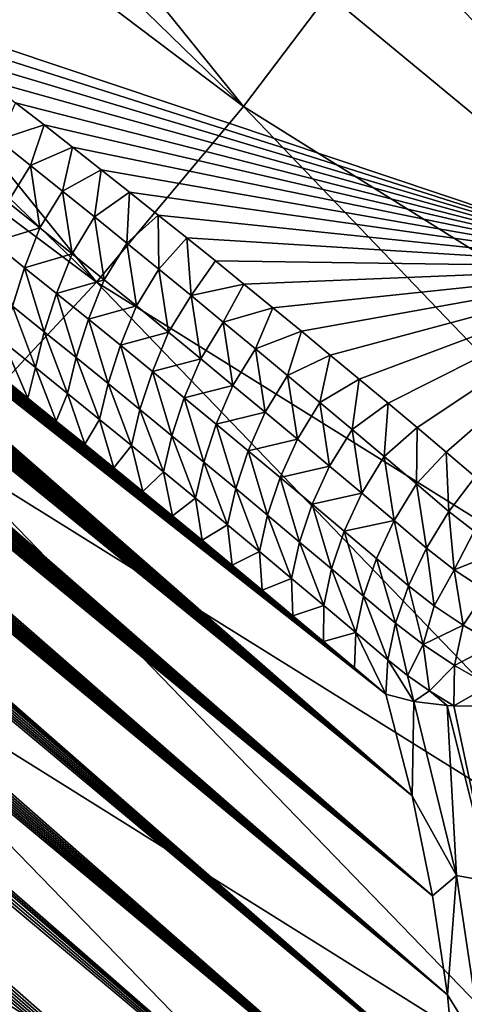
# Model space of a CAD drawing. Header units: metres. Extents: x -82 to 82, y -464 to 32.
# Tile 300 of 409: x 47.51 to 50.74, y -34.6 to -27.45. Entities that reach past the tile are written whole.
import ezdxf

# ---------------------------------------------------------------- set-up
doc = ezdxf.new("R2010")
doc.units = ezdxf.units.M
doc.layers.add('solid_K244121000C07', color=7, linetype='CONTINUOUS')

msp = doc.modelspace()

# ---------------------------------------------------------------- linework, layer by layer
at = {"layer": 'solid_K244121000C07'}
for points in [[(50.580044, -37.93895, 83.649445), (30.948114, -21.370546, 64.053444), (30.812828, -21.384909, 63.895138)], [(50.580044, -37.93895, 83.649445), (31.089609, -21.360424, 64.219429), (30.948114, -21.370546, 64.053444)], [(50.580044, -37.93895, 83.649445), (31.237085, -21.354361, 64.392929), (31.089609, -21.360424, 64.219429)], [(50.580044, -37.93895, 83.649445), (31.390802, -21.352638, 64.574234), (31.237085, -21.354361, 64.392929)], [(50.580044, -37.93895, 83.649445), (31.551329, -21.355843, 64.763954), (31.390802, -21.352638, 64.574234)], [(50.580044, -37.93895, 83.649445), (31.718346, -21.363708, 64.96183), (31.551329, -21.355843, 64.763954)], [(50.661968, -37.280739, 83.918907), (31.892267, -21.376675, 65.168297), (31.718346, -21.363708, 64.96183)], [(50.580044, -37.93895, 83.649445), (50.661968, -37.280739, 83.918907), (31.718346, -21.363708, 64.96183)], [(50.661968, -37.280739, 83.918907), (32.073658, -21.395336, 65.383949), (31.892267, -21.376675, 65.168297)], [(50.462925, -38.584961, 83.383797), (30.559044, -21.424332, 63.599613), (30.327196, -21.477272, 63.331451)], [(50.462925, -38.584961, 83.383797), (30.683187, -21.402895, 63.743927), (30.559044, -21.424332, 63.599613)], [(50.462925, -38.584961, 83.383797), (30.812828, -21.384909, 63.895138), (30.683187, -21.402895, 63.743927)], [(50.462925, -38.584961, 83.383797), (50.580044, -37.93895, 83.649445), (30.812828, -21.384909, 63.895138)], [(50.661968, -37.280739, 83.918907), (32.262135, -21.419363, 65.608475), (32.073658, -21.395336, 65.383949)], [(50.661968, -37.280739, 83.918907), (32.458279, -21.449356, 65.842468), (32.262135, -21.419363, 65.608475)], [(50.661968, -37.280739, 83.918907), (32.662632, -21.485893, 66.086502), (32.458279, -21.449356, 65.842468)], [(50.462925, -38.584961, 83.383797), (30.327196, -21.477272, 63.331451), (30.116028, -21.542007, 63.089062)], [(50.707951, -36.610493, 84.19191), (32.874786, -21.52861, 66.340218), (32.662632, -21.485893, 66.086502)], [(50.661968, -37.280739, 83.918907), (50.707951, -36.610493, 84.19191), (32.662632, -21.485893, 66.086502)], [(50.311253, -39.218597, 83.1222), (30.116028, -21.542007, 63.089062), (29.924248, -21.616602, 62.870831)], [(50.311253, -39.218597, 83.1222), (50.462925, -38.584961, 83.383797), (30.116028, -21.542007, 63.089062)], [(50.707951, -36.610493, 84.19191), (33.095486, -21.578279, 66.604393), (32.874786, -21.52861, 66.340218)], [(50.707951, -36.610493, 84.19191), (33.32523, -21.635424, 66.879532), (33.095486, -21.578279, 66.604393)], [(50.311253, -39.218597, 83.1222), (29.924248, -21.616602, 62.870831), (29.750931, -21.699759, 62.675449)], [(50.707951, -36.610493, 84.19191), (33.483135, -21.677416, 67.068802), (33.32523, -21.635424, 66.879532)], [(50.311253, -39.218597, 83.1222), (29.750931, -21.699759, 62.675449), (29.594934, -21.790018, 62.501408)], [(50.707951, -36.610493, 84.19191), (33.645142, -21.722847, 67.263054), (33.483135, -21.677416, 67.068802)], [(50.717144, -35.928368, 84.46817), (33.811562, -21.772041, 67.462601), (33.645142, -21.722847, 67.263054)], [(50.707951, -36.610493, 84.19191), (50.717144, -35.928368, 84.46817), (33.645142, -21.722847, 67.263054)], [(50.125565, -39.83968, 82.864845), (29.594934, -21.790018, 62.501408), (29.454378, -21.88578, 62.346416)], [(50.125565, -39.83968, 82.864845), (50.311253, -39.218597, 83.1222), (29.594934, -21.790018, 62.501408)], [(50.717144, -35.928368, 84.46817), (33.982491, -21.8251, 67.667534), (33.811562, -21.772041, 67.462601)], [(50.717144, -35.928368, 84.46817), (34.157555, -21.881659, 67.877525), (33.982491, -21.8251, 67.667534)], [(50.125565, -39.83968, 82.864845), (29.454378, -21.88578, 62.346416), (29.328066, -21.986258, 62.208897)], [(50.717144, -35.928368, 84.46817), (34.337051, -21.942039, 68.092857), (34.157555, -21.881659, 67.877525)], [(50.717144, -35.928368, 84.46817), (34.521343, -22.006626, 68.313873), (34.337051, -21.942039, 68.092857)], [(50.125565, -39.83968, 82.864845), (29.328066, -21.986258, 62.208897), (29.214699, -22.090666, 62.0872)], [(50.717144, -35.928368, 84.46817), (34.710724, -22.075735, 68.540855), (34.521343, -22.006626, 68.313873)], [(50.125565, -39.83968, 82.864845), (29.214699, -22.090666, 62.0872), (29.112179, -22.198812, 61.978889)], [(50.717144, -35.928368, 84.46817), (34.904758, -22.148912, 68.773422), (34.710724, -22.075735, 68.540855)], [(50.717144, -35.928368, 84.46817), (35.1036, -22.226341, 69.011711), (34.904758, -22.148912, 68.773422)], [(49.906265, -40.448078, 82.6119), (29.112179, -22.198812, 61.978889), (29.019415, -22.310619, 61.882626)], [(49.906265, -40.448078, 82.6119), (50.125565, -39.83968, 82.864845), (29.112179, -22.198812, 61.978889)], [(50.688553, -35.234467, 84.74733), (35.307663, -22.308475, 69.256119), (35.1036, -22.226341, 69.011711)], [(50.717144, -35.928368, 84.46817), (50.688553, -35.234467, 84.74733), (35.1036, -22.226341, 69.011711)], [(50.688553, -35.234467, 84.74733), (35.517365, -22.395761, 69.507019), (35.307663, -22.308475, 69.256119)], [(49.906265, -40.448078, 82.6119), (29.019415, -22.310619, 61.882626), (28.935398, -22.42606, 61.797215)], [(49.906265, -40.448078, 82.6119), (28.935398, -22.42606, 61.797215), (28.858984, -22.545464, 61.721359)], [(50.688553, -35.234467, 84.74733), (35.732468, -22.487959, 69.764221), (35.517365, -22.395761, 69.507019)], [(50.688553, -35.234467, 84.74733), (35.952797, -22.584881, 70.027557), (35.732468, -22.487959, 69.764221)], [(49.906265, -40.448078, 82.6119), (28.858984, -22.545464, 61.721359), (28.789434, -22.669516, 61.654243)], [(50.688553, -35.234467, 84.74733), (36.178829, -22.687069, 70.297462), (35.952797, -22.584881, 70.027557)], [(49.653637, -41.043568, 82.363495), (28.789434, -22.669516, 61.654243), (28.726198, -22.798727, 61.595276)], [(49.653637, -41.043568, 82.363495), (49.906265, -40.448078, 82.6119), (28.789434, -22.669516, 61.654243)], [(50.688553, -35.234467, 84.74733), (36.352386, -22.767487, 70.504456), (36.178829, -22.687069, 70.297462)], [(49.141125, -28.07943, 31.393591), (44.284622, -23.358932, 29.647001), (44.784065, -22.682341, 29.721703)], [(50.140499, -26.755737, 31.51539), (49.141125, -28.07943, 31.393591), (44.784065, -22.682341, 29.721703)], [(49.653637, -41.043568, 82.363495), (28.726198, -22.798727, 61.595276), (28.668674, -22.933704, 61.543865)], [(50.688553, -35.234467, 84.74733), (36.529606, -22.851374, 70.715553), (36.352386, -22.767487, 70.504456)], [(50.621056, -34.52898, 85.028915), (36.710125, -22.938322, 70.930443), (36.529606, -22.851374, 70.715553)], [(50.688553, -35.234467, 84.74733), (50.621056, -34.52898, 85.028915), (36.529606, -22.851374, 70.715553)], [(49.653637, -41.043568, 82.363495), (28.668674, -22.933704, 61.543865), (28.616718, -23.075481, 61.499924)], [(50.621056, -34.52898, 85.028915), (36.893925, -23.028313, 71.149086), (36.710125, -22.938322, 70.930443)], [(49.653637, -41.043568, 82.363495), (28.616718, -23.075481, 61.499924), (28.570211, -23.225012, 61.463425)], [(50.621056, -34.52898, 85.028915), (37.081234, -23.121622, 71.371704), (36.893925, -23.028313, 71.149086)], [(50.621056, -34.52898, 85.028915), (37.272301, -23.218523, 71.598495), (37.081234, -23.121622, 71.371704)], [(49.653637, -41.043568, 82.363495), (28.570211, -23.225012, 61.463425), (28.528984, -23.383579, 61.434368)], [(50.621056, -34.52898, 85.028915), (37.467358, -23.319292, 71.829666), (37.272301, -23.218523, 71.598495)], [(50.621056, -34.52898, 85.028915), (37.666553, -23.424086, 72.065331), (37.467358, -23.319292, 71.829666)], [(49.141125, -28.07943, 31.393591), (43.763493, -24.022057, 29.608383), (44.284622, -23.358932, 29.647001)], [(49.367859, -41.625866, 82.119751), (28.528984, -23.383579, 61.434368), (28.493271, -23.552855, 61.4132)], [(49.367859, -41.625866, 82.119751), (49.653637, -41.043568, 82.363495), (28.528984, -23.383579, 61.434368)], [(50.621056, -34.52898, 85.028915), (37.869389, -23.532331, 72.305077), (37.666553, -23.424086, 72.065331)], [(49.367859, -41.625866, 82.119751), (28.493271, -23.552855, 61.4132), (28.463461, -23.734221, 61.400558)], [(50.621056, -34.52898, 85.028915), (38.075996, -23.644184, 72.549004), (37.869389, -23.532331, 72.305077)], [(50.621056, -34.52898, 85.028915), (38.286652, -23.759981, 72.797356), (38.075996, -23.644184, 72.549004)], [(49.367859, -41.625866, 82.119751), (28.463461, -23.734221, 61.400558), (28.439997, -23.929184, 61.39719)], [(50.513474, -33.812187, 85.312416), (38.501648, -23.880058, 73.050346), (38.286652, -23.759981, 72.797356)], [(50.621056, -34.52898, 85.028915), (50.513474, -33.812187, 85.312416), (38.286652, -23.759981, 72.797356)], [(50.513474, -33.812187, 85.312416), (38.721272, -24.004755, 73.308212), (38.501648, -23.880058, 73.050346)], [(49.367859, -41.625866, 82.119751), (28.439997, -23.929184, 61.39719), (28.423796, -24.140509, 61.404453)], [(50.513474, -33.812187, 85.312416), (38.945541, -24.134085, 73.570969), (38.721272, -24.004755, 73.308212)], [(48.071964, -29.353258, 31.393908), (43.222107, -24.669899, 29.605959), (43.763493, -24.022057, 29.608383)], [(49.141125, -28.07943, 31.393591), (48.071964, -29.353258, 31.393908), (43.763493, -24.022057, 29.608383)], [(49.049023, -42.194649, 81.880798), (28.423796, -24.140509, 61.404453), (28.415829, -24.369692, 61.423691)], [(49.049023, -42.194649, 81.880798), (49.367859, -41.625866, 82.119751), (28.423796, -24.140509, 61.404453)], [(50.513474, -33.812187, 85.312416), (39.17392, -24.267389, 73.838188), (38.945541, -24.134085, 73.570969)], [(50.513474, -33.812187, 85.312416), (39.40667, -24.405005, 74.110069), (39.17392, -24.267389, 73.838188)], [(49.049023, -42.194649, 81.880798), (28.415829, -24.369692, 61.423691), (28.417013, -24.618126, 61.456234)], [(50.513474, -33.812187, 85.312416), (39.596252, -24.51848, 74.3311), (39.40667, -24.405005, 74.110069)], [(50.513474, -33.812187, 85.312416), (39.789024, -24.635195, 74.55542), (39.596252, -24.51848, 74.3311)], [(49.049023, -42.194649, 81.880798), (28.417013, -24.618126, 61.456234), (28.429092, -24.887735, 61.504238)], [(50.513474, -33.812187, 85.312416), (39.985168, -24.755363, 74.783142), (39.789024, -24.635195, 74.55542)], [(48.071964, -29.353258, 31.393908), (42.661945, -25.30068, 29.63973), (43.222107, -24.669899, 29.605959)], [(50.513474, -33.812187, 85.312416), (40.184853, -24.879189, 75.014397), (39.985168, -24.755363, 74.783142)], [(50.513474, -33.812187, 85.312416), (40.387703, -25.006193, 75.248901), (40.184853, -24.879189, 75.014397)], [(48.697124, -42.749538, 81.646759), (28.429092, -24.887735, 61.504238), (28.453403, -25.179535, 61.569405)], [(48.697124, -42.749538, 81.646759), (49.049023, -42.194649, 81.880798), (28.429092, -24.887735, 61.504238)], [(50.513474, -33.812187, 85.312416), (40.593555, -25.136183, 75.486542), (40.387703, -25.006193, 75.248901)], [(50.364548, -33.084473, 85.597198), (40.802639, -25.26943, 75.72747), (40.593555, -25.136183, 75.486542)], [(50.513474, -33.812187, 85.312416), (50.364548, -33.084473, 85.597198), (40.593555, -25.136183, 75.486542)], [(48.697124, -42.749538, 81.646759), (28.453403, -25.179535, 61.569405), (28.491089, -25.494352, 61.653229)], [(50.364548, -33.084473, 85.597198), (41.015163, -25.40621, 75.971832), (40.802639, -25.26943, 75.72747)], [(48.071964, -29.353258, 31.393908), (46.941628, -30.566973, 31.51634), (42.661945, -25.30068, 29.63973)], [(50.364548, -33.084473, 85.597198), (41.231354, -25.546795, 76.219795), (41.015163, -25.40621, 75.971832)], [(55.744473, -30.277155, 33.75568), (50.140499, -26.755737, 31.51539), (51.06205, -25.392845, 31.758326)], [(48.697124, -42.749538, 81.646759), (28.491089, -25.494352, 61.653229), (28.543888, -25.833139, 61.75774)], [(50.364548, -33.084473, 85.597198), (41.451427, -25.691456, 76.471497), (41.231354, -25.546795, 76.219795)], [(50.364548, -33.084473, 85.597198), (41.675613, -25.840469, 76.727104), (41.451427, -25.691456, 76.471497)], [(48.697124, -42.749538, 81.646759), (28.543888, -25.833139, 61.75774), (28.576527, -26.011902, 61.818413)], [(50.364548, -33.084473, 85.597198), (41.903687, -25.993526, 76.986473), (41.675613, -25.840469, 76.727104)], [(52.152691, -29.244907, 86.507706), (48.012821, -25.821535, 82.119522), (46.625687, -27.394537, 82.163506)], [(53.331295, -27.61717, 86.102669), (53.117649, -27.44244, 85.888184), (48.012821, -25.821535, 82.119522)], [(53.546249, -27.792192, 86.316704), (53.331295, -27.61717, 86.102669), (48.012821, -25.821535, 82.119522)], [(52.152691, -29.244907, 86.507706), (53.546249, -27.792192, 86.316704), (48.012821, -25.821535, 82.119522)], [(48.312016, -43.290104, 81.417702), (28.576527, -26.011902, 61.818413), (28.613375, -26.196926, 61.884811)], [(48.312016, -43.290104, 81.417702), (48.697124, -42.749538, 81.646759), (28.576527, -26.011902, 61.818413)], [(50.364548, -33.084473, 85.597198), (42.135227, -26.150066, 77.24929), (41.903687, -25.993526, 76.986473)], [(50.364548, -33.084473, 85.597198), (42.370472, -26.310421, 77.515717), (42.135227, -26.150066, 77.24929)], [(48.312016, -43.290104, 81.417702), (28.613375, -26.196926, 61.884811), (28.654598, -26.388348, 61.957138)], [(50.364548, -33.084473, 85.597198), (42.60968, -26.47493, 77.785904), (42.370472, -26.310421, 77.515717)], [(48.312016, -43.290104, 81.417702), (28.654598, -26.388348, 61.957138), (28.700836, -26.586626, 62.03606)], [(50.364548, -33.084473, 85.597198), (42.812233, -26.615438, 78.014046), (42.60968, -26.47493, 77.785904)], [(48.312016, -43.290104, 81.417702), (28.700836, -26.586626, 62.03606), (28.751856, -26.791582, 62.121395)], [(50.364548, -33.084473, 85.597198), (43.017864, -26.759262, 78.244995), (42.812233, -26.615438, 78.014046)], [(48.312016, -43.290104, 81.417702), (28.751856, -26.791582, 62.121395), (28.807941, -27.003448, 62.213467)], [(50.364548, -33.084473, 85.597198), (43.226723, -26.906597, 78.478844), (43.017864, -26.759262, 78.244995)], [(54.79118, -31.612101, 33.590244), (49.141125, -28.07943, 31.393591), (50.140499, -26.755737, 31.51539)], [(55.744473, -30.277155, 33.75568), (54.79118, -31.612101, 33.590244), (50.140499, -26.755737, 31.51539)], [(50.364548, -33.084473, 85.597198), (43.438961, -27.05764, 78.715675), (43.226723, -26.906597, 78.478844)], [(48.312016, -43.290104, 81.417702), (28.807941, -27.003448, 62.213467), (28.869715, -27.222696, 62.312923)], [(50.364548, -33.084473, 85.597198), (43.654217, -27.211901, 78.955261), (43.438961, -27.05764, 78.715675)], [(47.893497, -43.815788, 81.193741), (28.869715, -27.222696, 62.312923), (28.936848, -27.449081, 62.419498)], [(47.893497, -43.815788, 81.193741), (48.312016, -43.290104, 81.417702), (28.869715, -27.222696, 62.312923)], [(50.173054, -32.346436, 85.882561), (43.872173, -27.368952, 79.197388), (43.654217, -27.211901, 78.955261)], [(50.364548, -33.084473, 85.597198), (50.173054, -32.346436, 85.882561), (43.654217, -27.211901, 78.955261)], [(50.173054, -32.346436, 85.882561), (44.093052, -27.529078, 79.442207), (43.872173, -27.368952, 79.197388)], [(47.893497, -43.815788, 81.193741), (28.936848, -27.449081, 62.419498), (29.009794, -27.682945, 62.533672)], [(46.838551, -27.555801, 82.393715), (52.152691, -29.244907, 86.507706), (46.625687, -27.394537, 82.163506)], [(50.173054, -32.346436, 85.882561), (44.31707, -27.692564, 79.689842), (44.093052, -27.529078, 79.442207)], [(46.838551, -27.555801, 82.393715), (47.052685, -27.719118, 82.62455), (52.152691, -29.244907, 86.507706)], [(47.893497, -43.815788, 81.193741), (29.009794, -27.682945, 62.533672), (29.08918, -27.924759, 62.65609)], [(50.173054, -32.346436, 85.882561), (44.544449, -27.859695, 79.94043), (44.31707, -27.692564, 79.689842)], [(47.052685, -27.719118, 82.62455), (47.267872, -27.884317, 82.855766), (52.152691, -29.244907, 86.507706)], [(50.173054, -32.346436, 85.882561), (44.775414, -28.030758, 80.194115), (44.544449, -27.859695, 79.94043)], [(47.267872, -27.884317, 82.855766), (47.483891, -28.051231, 83.087105), (52.152691, -29.244907, 86.507706)], [(47.893497, -43.815788, 81.193741), (29.08918, -27.924759, 62.65609), (29.17461, -28.174225, 62.786423)], [(50.173054, -32.346436, 85.882561), (45.010181, -28.206034, 80.451019), (44.775414, -28.030758, 80.194115)], [(47.358963, -28.319956, 83.121483), (47.690815, -28.212122, 83.307976), (47.483891, -28.051231, 83.087105)], [(47.483891, -28.051231, 83.087105), (47.690815, -28.212122, 83.307976), (52.152691, -29.244907, 86.507706)], [(53.76506, -32.901482, 33.529198), (48.071964, -29.353258, 31.393908), (49.141125, -28.07943, 31.393591)], [(54.79118, -31.612101, 33.590244), (53.76506, -32.901482, 33.529198), (49.141125, -28.07943, 31.393591)], [(47.893497, -43.815788, 81.193741), (29.17461, -28.174225, 62.786423), (29.266714, -28.431812, 62.925323)], [(50.173054, -32.346436, 85.882561), (45.248981, -28.385809, 80.711288), (45.010181, -28.206034, 80.451019)], [(47.358963, -28.319956, 83.121483), (47.592064, -28.505886, 83.371887), (47.690815, -28.212122, 83.307976)], [(47.592064, -28.505886, 83.371887), (47.898098, -28.374271, 83.528519), (47.690815, -28.212122, 83.307976)], [(47.690815, -28.212122, 83.307976), (47.898098, -28.374271, 83.528519), (52.152691, -29.244907, 86.507706)], [(50.173054, -32.346436, 85.882561), (45.457039, -28.543678, 80.937157), (45.248981, -28.385809, 80.711288)], [(47.428238, -28.773111, 83.314041), (47.592064, -28.505886, 83.371887), (47.358963, -28.319956, 83.121483)], [(47.592064, -28.505886, 83.371887), (47.825268, -28.6929, 83.621361), (47.898098, -28.374271, 83.528519)], [(47.825268, -28.6929, 83.621361), (48.105541, -28.537529, 83.74852), (47.898098, -28.374271, 83.528519)], [(47.898098, -28.374271, 83.528519), (48.105541, -28.537529, 83.74852), (52.152691, -29.244907, 86.507706)], [(47.441299, -44.325954, 80.974983), (47.893497, -43.815788, 81.193741), (29.266714, -28.431812, 62.925323)], [(47.428238, -28.773111, 83.314041), (47.661545, -28.960085, 83.56308), (47.592064, -28.505886, 83.371887)], [(47.661545, -28.960085, 83.56308), (47.825268, -28.6929, 83.621361), (47.592064, -28.505886, 83.371887)], [(50.173054, -32.346436, 85.882561), (45.668201, -28.704735, 81.165825), (45.457039, -28.543678, 80.937157)], [(47.825268, -28.6929, 83.621361), (48.058571, -28.880991, 83.869919), (48.105541, -28.537529, 83.74852)], [(48.058571, -28.880991, 83.869919), (48.312939, -28.701738, 83.967758), (48.105541, -28.537529, 83.74852)], [(48.105541, -28.537529, 83.74852), (48.312939, -28.701738, 83.967758), (52.152691, -29.244907, 86.507706)], [(50.173054, -32.346436, 85.882561), (45.882347, -28.868803, 81.397217), (45.668201, -28.704735, 81.165825)], [(47.661545, -28.960085, 83.56308), (47.894943, -29.14813, 83.811218), (47.825268, -28.6929, 83.621361)], [(47.894943, -29.14813, 83.811218), (48.058571, -28.880991, 83.869919), (47.825268, -28.6929, 83.621361)], [(48.058571, -28.880991, 83.869919), (48.291977, -29.070152, 84.117538), (48.312939, -28.701738, 83.967758)], [(48.291977, -29.070152, 84.117538), (48.520157, -28.866795, 84.186096), (48.312939, -28.701738, 83.967758)], [(48.312939, -28.701738, 83.967758), (48.520157, -28.866795, 84.186096), (52.152691, -29.244907, 86.507706)], [(47.31789, -29.063866, 83.240158), (47.661545, -28.960085, 83.56308), (47.428238, -28.773111, 83.314041)], [(50.173054, -32.346436, 85.882561), (46.099388, -29.035898, 81.631149), (45.882347, -28.868803, 81.397217)], [(47.894943, -29.14813, 83.811218), (48.128433, -29.337246, 84.058441), (48.058571, -28.880991, 83.869919)], [(48.128433, -29.337246, 84.058441), (48.291977, -29.070152, 84.117538), (48.058571, -28.880991, 83.869919)], [(48.291977, -29.070152, 84.117538), (48.525486, -29.260378, 84.364235), (48.520157, -28.866795, 84.186096)], [(48.520157, -28.866795, 84.186096), (48.727615, -29.033037, 84.403992), (52.152691, -29.244907, 86.507706)], [(48.525486, -29.260378, 84.364235), (48.727615, -29.033037, 84.403992), (48.520157, -28.866795, 84.186096)], [(47.31789, -29.063866, 83.240158), (47.549747, -29.249552, 83.487), (47.661545, -28.960085, 83.56308)], [(47.549747, -29.249552, 83.487), (47.894943, -29.14813, 83.811218), (47.661545, -28.960085, 83.56308)], [(50.173054, -32.346436, 85.882561), (46.319218, -29.206034, 81.867455), (46.099388, -29.035898, 81.631149)], [(47.31789, -29.063866, 83.240158), (47.461304, -29.528795, 83.361649), (47.549747, -29.249552, 83.487)], [(48.128433, -29.337246, 84.058441), (48.362011, -29.527422, 84.304756), (48.291977, -29.070152, 84.117538)], [(48.362011, -29.527422, 84.304756), (48.525486, -29.260378, 84.364235), (48.291977, -29.070152, 84.117538)], [(48.525486, -29.260378, 84.364235), (48.759102, -29.45166, 84.610001), (48.727615, -29.033037, 84.403992)], [(48.727615, -29.033037, 84.403992), (48.935459, -29.200581, 84.621567), (52.152691, -29.244907, 86.507706)], [(48.759102, -29.45166, 84.610001), (48.935459, -29.200581, 84.621567), (48.727615, -29.033037, 84.403992)], [(47.549747, -29.249552, 83.487), (47.781677, -29.436296, 83.732971), (47.894943, -29.14813, 83.811218)], [(47.781677, -29.436296, 83.732971), (48.128433, -29.337246, 84.058441), (47.894943, -29.14813, 83.811218)], [(50.173054, -32.346436, 85.882561), (46.541748, -29.379219, 82.105934), (46.319218, -29.206034, 81.867455)], [(48.759102, -29.45166, 84.610001), (49.143677, -29.369423, 84.838837), (48.935459, -29.200581, 84.621567)], [(48.935459, -29.200581, 84.621567), (49.143677, -29.369423, 84.838837), (52.152691, -29.244907, 86.507706)], [(49.143677, -29.369423, 84.838837), (49.352276, -29.539572, 85.055771), (52.152691, -29.244907, 86.507706)], [(49.352276, -29.539572, 85.055771), (49.561253, -29.711025, 85.272385), (52.152691, -29.244907, 86.507706)], [(49.561253, -29.711025, 85.272385), (49.770603, -29.883789, 85.488663), (52.152691, -29.244907, 86.507706)], [(49.770603, -29.883789, 85.488663), (49.980331, -30.057865, 85.704605), (52.152691, -29.244907, 86.507706)], [(49.980331, -30.057865, 85.704605), (50.190434, -30.233255, 85.920197), (52.152691, -29.244907, 86.507706)], [(50.190434, -30.233255, 85.920197), (50.400913, -30.409962, 86.135437), (52.152691, -29.244907, 86.507706)], [(50.400913, -30.409962, 86.135437), (50.611771, -30.587988, 86.350319), (52.152691, -29.244907, 86.507706)], [(50.611771, -30.587988, 86.350319), (50.823002, -30.767334, 86.564835), (52.152691, -29.244907, 86.507706)], [(47.549747, -29.249552, 83.487), (47.461304, -29.528795, 83.361649), (47.692848, -29.714985, 83.606651)], [(47.549747, -29.249552, 83.487), (47.692848, -29.714985, 83.606651), (47.781677, -29.436296, 83.732971)], [(48.362011, -29.527422, 84.304756), (48.595684, -29.718653, 84.550163), (48.525486, -29.260378, 84.364235)], [(48.595684, -29.718653, 84.550163), (48.759102, -29.45166, 84.610001), (48.525486, -29.260378, 84.364235)], [(50.173054, -32.346436, 85.882561), (46.76688, -29.555468, 82.346413), (46.541748, -29.379219, 82.105934)], [(52.680443, -34.142658, 33.576401), (46.941628, -30.566973, 31.51634), (48.071964, -29.353258, 31.393908)], [(47.781677, -29.436296, 83.732971), (48.013687, -29.624096, 83.978058), (48.128433, -29.337246, 84.058441)], [(48.013687, -29.624096, 83.978058), (48.362011, -29.527422, 84.304756), (48.128433, -29.337246, 84.058441)], [(53.76506, -32.901482, 33.529198), (52.680443, -34.142658, 33.576401), (48.071964, -29.353258, 31.393908)], [(48.759102, -29.45166, 84.610001), (48.992817, -29.643995, 84.854836), (49.143677, -29.369423, 84.838837)], [(48.992817, -29.643995, 84.854836), (49.352276, -29.539572, 85.055771), (49.143677, -29.369423, 84.838837)], [(47.781677, -29.436296, 83.732971), (47.692848, -29.714985, 83.606651), (47.924458, -29.902227, 83.8508)], [(47.781677, -29.436296, 83.732971), (47.924458, -29.902227, 83.8508), (48.013687, -29.624096, 83.978058)], [(48.595684, -29.718653, 84.550163), (48.829449, -29.910934, 84.794655), (48.759102, -29.45166, 84.610001)], [(48.829449, -29.910934, 84.794655), (48.992817, -29.643995, 84.854836), (48.759102, -29.45166, 84.610001)], [(47.395397, -29.788363, 83.187035), (47.627903, -29.974939, 83.432571), (47.461304, -29.528795, 83.361649)], [(47.627903, -29.974939, 83.432571), (47.692848, -29.714985, 83.606651), (47.461304, -29.528795, 83.361649)], [(48.013687, -29.624096, 83.978058), (48.245773, -29.812943, 84.222267), (48.362011, -29.527422, 84.304756)], [(48.245773, -29.812943, 84.222267), (48.595684, -29.718653, 84.550163), (48.362011, -29.527422, 84.304756)], [(50.173054, -32.346436, 85.882561), (46.965935, -29.712206, 82.558319), (46.76688, -29.555468, 82.346413)], [(48.992817, -29.643995, 84.854836), (49.226639, -29.837376, 85.098732), (49.352276, -29.539572, 85.055771)], [(49.226639, -29.837376, 85.098732), (49.561253, -29.711025, 85.272385), (49.352276, -29.539572, 85.055771)], [(48.013687, -29.624096, 83.978058), (47.924458, -29.902227, 83.8508), (48.156124, -30.090517, 84.094086)], [(48.013687, -29.624096, 83.978058), (48.156124, -30.090517, 84.094086), (48.245773, -29.812943, 84.222267)], [(48.829449, -29.910934, 84.794655), (49.063305, -30.104258, 85.038223), (48.992817, -29.643995, 84.854836)], [(49.063305, -30.104258, 85.038223), (49.226639, -29.837376, 85.098732), (48.992817, -29.643995, 84.854836)], [(50.173054, -32.346436, 85.882561), (47.166847, -29.871307, 82.7715), (46.965935, -29.712206, 82.558319)], [(47.627903, -29.974939, 83.432571), (47.860455, -30.162586, 83.677261), (47.692848, -29.714985, 83.606651)], [(47.860455, -30.162586, 83.677261), (47.924458, -29.902227, 83.8508), (47.692848, -29.714985, 83.606651)], [(48.245773, -29.812943, 84.222267), (48.477932, -30.002832, 84.465599), (48.595684, -29.718653, 84.550163)], [(48.477932, -30.002832, 84.465599), (48.829449, -29.910934, 84.794655), (48.595684, -29.718653, 84.550163)], [(49.226639, -29.837376, 85.098732), (49.460567, -30.031796, 85.341698), (49.561253, -29.711025, 85.272385)], [(49.460567, -30.031796, 85.341698), (49.770603, -29.883789, 85.488663), (49.561253, -29.711025, 85.272385)], [(47.395397, -29.788363, 83.187035), (47.369556, -30.032776, 82.985817), (47.573997, -30.196623, 83.201157)], [(47.395397, -29.788363, 83.187035), (47.573997, -30.196623, 83.201157), (47.627903, -29.974939, 83.432571)], [(48.245773, -29.812943, 84.222267), (48.156124, -30.090517, 84.094086), (48.387852, -30.27985, 84.33651)], [(48.245773, -29.812943, 84.222267), (48.387852, -30.27985, 84.33651), (48.477932, -30.002832, 84.465599)], [(50.173054, -32.346436, 85.882561), (47.369556, -30.032776, 82.985817), (47.166847, -29.871307, 82.7715)], [(49.063305, -30.104258, 85.038223), (49.297249, -30.298616, 85.280884), (49.226639, -29.837376, 85.098732)], [(49.297249, -30.298616, 85.280884), (49.460567, -30.031796, 85.341698), (49.226639, -29.837376, 85.098732)], [(49.460567, -30.031796, 85.341698), (49.694599, -30.227247, 85.583717), (49.770603, -29.883789, 85.488663)], [(49.694599, -30.227247, 85.583717), (49.980331, -30.057865, 85.704605), (49.770603, -29.883789, 85.488663)], [(47.860455, -30.162586, 83.677261), (48.093052, -30.351295, 83.921097), (47.924458, -29.902227, 83.8508)], [(48.093052, -30.351295, 83.921097), (48.156124, -30.090517, 84.094086), (47.924458, -29.902227, 83.8508)], [(48.477932, -30.002832, 84.465599), (48.710171, -30.193756, 84.708046), (48.829449, -29.910934, 84.794655)], [(48.710171, -30.193756, 84.708046), (49.063305, -30.104258, 85.038223), (48.829449, -29.910934, 84.794655)], [(50.173054, -32.346436, 85.882561), (47.573997, -30.196623, 83.201157), (47.369556, -30.032776, 82.985817)], [(47.627903, -29.974939, 83.432571), (47.573997, -30.196623, 83.201157), (47.780148, -30.362846, 83.417465)], [(47.627903, -29.974939, 83.432571), (47.780148, -30.362846, 83.417465), (47.860455, -30.162586, 83.677261)], [(48.477932, -30.002832, 84.465599), (48.387852, -30.27985, 84.33651), (48.619644, -30.470217, 84.578079)], [(48.477932, -30.002832, 84.465599), (48.619644, -30.470217, 84.578079), (48.710171, -30.193756, 84.708046)], [(49.297249, -30.298616, 85.280884), (49.531292, -30.494007, 85.522621), (49.460567, -30.031796, 85.341698)], [(49.531292, -30.494007, 85.522621), (49.694599, -30.227247, 85.583717), (49.460567, -30.031796, 85.341698)], [(48.093052, -30.351295, 83.921097), (48.325695, -30.541061, 84.164085), (48.156124, -30.090517, 84.094086)], [(48.325695, -30.541061, 84.164085), (48.387852, -30.27985, 84.33651), (48.156124, -30.090517, 84.094086)], [(48.710171, -30.193756, 84.708046), (48.942486, -30.385708, 84.9496), (49.063305, -30.104258, 85.038223)], [(48.942486, -30.385708, 84.9496), (49.297249, -30.298616, 85.280884), (49.063305, -30.104258, 85.038223)], [(49.694599, -30.227247, 85.583717), (49.928738, -30.423727, 85.824806), (49.980331, -30.057865, 85.704605)], [(49.928738, -30.423727, 85.824806), (50.190434, -30.233255, 85.920197), (49.980331, -30.057865, 85.704605)], [(47.860455, -30.162586, 83.677261), (47.780148, -30.362846, 83.417465), (47.988171, -30.531427, 83.63504)], [(47.860455, -30.162586, 83.677261), (47.988171, -30.531427, 83.63504), (48.093052, -30.351295, 83.921097)], [(50.173054, -32.346436, 85.882561), (47.780148, -30.362846, 83.417465), (47.573997, -30.196623, 83.201157)], [(48.710171, -30.193756, 84.708046), (48.619644, -30.470217, 84.578079), (48.851494, -30.661612, 84.818771)], [(48.710171, -30.193756, 84.708046), (48.851494, -30.661612, 84.818771), (48.942486, -30.385708, 84.9496)], [(49.531292, -30.494007, 85.522621), (49.765423, -30.690422, 85.763435), (49.694599, -30.227247, 85.583717)], [(49.765423, -30.690422, 85.763435), (49.928738, -30.423727, 85.824806), (49.694599, -30.227247, 85.583717)], [(49.928738, -30.423727, 85.824806), (50.162983, -30.621229, 86.064949), (50.190434, -30.233255, 85.920197)], [(50.162983, -30.621229, 86.064949), (50.400913, -30.409962, 86.135437), (50.190434, -30.233255, 85.920197)], [(48.325695, -30.541061, 84.164085), (48.558384, -30.731878, 84.406219), (48.387852, -30.27985, 84.33651)], [(48.558384, -30.731878, 84.406219), (48.619644, -30.470217, 84.578079), (48.387852, -30.27985, 84.33651)], [(48.942486, -30.385708, 84.9496), (49.174877, -30.578686, 85.190277), (49.297249, -30.298616, 85.280884)], [(49.174877, -30.578686, 85.190277), (49.531292, -30.494007, 85.522621), (49.297249, -30.298616, 85.280884)], [(50.173054, -32.346436, 85.882561), (47.988171, -30.531427, 83.63504), (47.780148, -30.362846, 83.417465)], [(48.093052, -30.351295, 83.921097), (47.988171, -30.531427, 83.63504), (48.198093, -30.702358, 83.853928)], [(48.093052, -30.351295, 83.921097), (48.198093, -30.702358, 83.853928), (48.325695, -30.541061, 84.164085)], [(48.942486, -30.385708, 84.9496), (48.851494, -30.661612, 84.818771), (49.083408, -30.854031, 85.058601)], [(48.942486, -30.385708, 84.9496), (49.083408, -30.854031, 85.058601), (49.174877, -30.578686, 85.190277)], [(49.765423, -30.690422, 85.763435), (49.999649, -30.887856, 86.003326), (49.928738, -30.423727, 85.824806)], [(49.999649, -30.887856, 86.003326), (50.162983, -30.621229, 86.064949), (49.928738, -30.423727, 85.824806)], [(50.162983, -30.621229, 86.064949), (50.397331, -30.819746, 86.304146), (50.400913, -30.409962, 86.135437)], [(50.397331, -30.819746, 86.304146), (50.611771, -30.587988, 86.350319), (50.400913, -30.409962, 86.135437)], [(50.173054, -32.346436, 85.882561), (48.198093, -30.702358, 83.853928), (47.988171, -30.531427, 83.63504)], [(48.558384, -30.731878, 84.406219), (48.791115, -30.923738, 84.647491), (48.619644, -30.470217, 84.578079)], [(48.791115, -30.923738, 84.647491), (48.851494, -30.661612, 84.818771), (48.619644, -30.470217, 84.578079)], [(49.174877, -30.578686, 85.190277), (49.407345, -30.772678, 85.430054), (49.531292, -30.494007, 85.522621)], [(49.407345, -30.772678, 85.430054), (49.765423, -30.690422, 85.763435), (49.531292, -30.494007, 85.522621)], [(51.544292, -35.32766, 33.731552), (45.75922, -31.710796, 31.759899), (46.941628, -30.566973, 31.51634)], [(52.680443, -34.142658, 33.576401), (51.544292, -35.32766, 33.731552), (46.941628, -30.566973, 31.51634)], [(48.325695, -30.541061, 84.164085), (48.198093, -30.702358, 83.853928), (48.409912, -30.875641, 84.074112)], [(48.325695, -30.541061, 84.164085), (48.409912, -30.875641, 84.074112), (48.558384, -30.731878, 84.406219)], [(49.174877, -30.578686, 85.190277), (49.083408, -30.854031, 85.058601), (49.31538, -31.047464, 85.297562)], [(49.174877, -30.578686, 85.190277), (49.31538, -31.047464, 85.297562), (49.407345, -30.772678, 85.430054)], [(50.397331, -30.819746, 86.304146), (50.631748, -31.019333, 86.542389), (50.611771, -30.587988, 86.350319)], [(50.631748, -31.019333, 86.542389), (50.823002, -30.767334, 86.564835), (50.611771, -30.587988, 86.350319)], [(48.791115, -30.923738, 84.647491), (49.023891, -31.116636, 84.887909), (48.851494, -30.661612, 84.818771)], [(49.023891, -31.116636, 84.887909), (49.083408, -30.854031, 85.058601), (48.851494, -30.661612, 84.818771)], [(49.999649, -30.887856, 86.003326), (50.233967, -31.086302, 86.242287), (50.162983, -30.621229, 86.064949)], [(50.233967, -31.086302, 86.242287), (50.397331, -30.819746, 86.304146), (50.162983, -30.621229, 86.064949)], [(50.173054, -32.346436, 85.882561), (48.409912, -30.875641, 84.074112), (48.198093, -30.702358, 83.853928)], [(48.558384, -30.731878, 84.406219), (48.409912, -30.875641, 84.074112), (48.623634, -31.051273, 84.295609)], [(48.558384, -30.731878, 84.406219), (48.623634, -31.051273, 84.295609), (48.791115, -30.923738, 84.647491)], [(49.407345, -30.772678, 85.430054), (49.639889, -30.967684, 85.668945), (49.765423, -30.690422, 85.763435)], [(49.639889, -30.967684, 85.668945), (49.999649, -30.887856, 86.003326), (49.765423, -30.690422, 85.763435)], [(49.407345, -30.772678, 85.430054), (49.31538, -31.047464, 85.297562), (49.547413, -31.241911, 85.535645)], [(49.407345, -30.772678, 85.430054), (49.547413, -31.241911, 85.535645), (49.639889, -30.967684, 85.668945)], [(50.81559, -31.162674, 86.699005), (50.823002, -30.767334, 86.564835), (50.631748, -31.019333, 86.542389)], [(50.173054, -32.346436, 85.882561), (48.623634, -31.051273, 84.295609), (48.409912, -30.875641, 84.074112)], [(49.023891, -31.116636, 84.887909), (49.256714, -31.310566, 85.127457), (49.083408, -30.854031, 85.058601)], [(49.256714, -31.310566, 85.127457), (49.31538, -31.047464, 85.297562), (49.083408, -30.854031, 85.058601)], [(49.639889, -30.967684, 85.668945), (49.872513, -31.163692, 85.906937), (49.999649, -30.887856, 86.003326)], [(49.872513, -31.163692, 85.906937), (50.233967, -31.086302, 86.242287), (49.999649, -30.887856, 86.003326)], [(50.233967, -31.086302, 86.242287), (50.468376, -31.285757, 86.480324), (50.397331, -30.819746, 86.304146)], [(50.468376, -31.285757, 86.480324), (50.631748, -31.019333, 86.542389), (50.397331, -30.819746, 86.304146)], [(48.791115, -30.923738, 84.647491), (48.623634, -31.051273, 84.295609), (48.83926, -31.229256, 84.51841)], [(48.791115, -30.923738, 84.647491), (48.83926, -31.229256, 84.51841), (49.023891, -31.116636, 84.887909)], [(49.639889, -30.967684, 85.668945), (49.547413, -31.241911, 85.535645), (49.779507, -31.437359, 85.77285)], [(49.639889, -30.967684, 85.668945), (49.779507, -31.437359, 85.77285), (49.872513, -31.163692, 85.906937)], [(50.670948, -31.442984, 86.651237), (50.631748, -31.019333, 86.542389), (50.468376, -31.285757, 86.480324)], [(50.81559, -31.162674, 86.699005), (50.631748, -31.019333, 86.542389), (50.670948, -31.442984, 86.651237)], [(50.173054, -32.346436, 85.882561), (48.83926, -31.229256, 84.51841), (48.623634, -31.051273, 84.295609)], [(49.256714, -31.310566, 85.127457), (49.489582, -31.505522, 85.366142), (49.31538, -31.047464, 85.297562)], [(49.489582, -31.505522, 85.366142), (49.547413, -31.241911, 85.535645), (49.31538, -31.047464, 85.297562)], [(49.872513, -31.163692, 85.906937), (50.105209, -31.360701, 86.144028), (50.233967, -31.086302, 86.242287)], [(50.105209, -31.360701, 86.144028), (50.337982, -31.558706, 86.380226), (50.233967, -31.086302, 86.242287)], [(50.337982, -31.558706, 86.380226), (50.468376, -31.285757, 86.480324), (50.233967, -31.086302, 86.242287)], [(49.023891, -31.116636, 84.887909), (48.83926, -31.229256, 84.51841), (49.056789, -31.409586, 84.742516)], [(49.023891, -31.116636, 84.887909), (49.056789, -31.409586, 84.742516), (49.256714, -31.310566, 85.127457)], [(49.872513, -31.163692, 85.906937), (49.779507, -31.437359, 85.77285), (50.011662, -31.633808, 86.009178)], [(49.872513, -31.163692, 85.906937), (50.011662, -31.633808, 86.009178), (50.105209, -31.360701, 86.144028)], [(51.025093, -31.302563, 86.823158), (50.81559, -31.162674, 86.699005), (50.670948, -31.442984, 86.651237)], [(50.173054, -32.346436, 85.882561), (49.056789, -31.409586, 84.742516), (48.83926, -31.229256, 84.51841)], [(49.489582, -31.505522, 85.366142), (49.722492, -31.701494, 85.603966), (49.547413, -31.241911, 85.535645)], [(49.722492, -31.701494, 85.603966), (49.779507, -31.437359, 85.77285), (49.547413, -31.241911, 85.535645)], [(49.256714, -31.310566, 85.127457), (49.056789, -31.409586, 84.742516), (49.276226, -31.592264, 84.967918)], [(49.256714, -31.310566, 85.127457), (49.276226, -31.592264, 84.967918), (49.489582, -31.505522, 85.366142)], [(50.524002, -31.70418, 86.539703), (50.468376, -31.285757, 86.480324), (50.337982, -31.558706, 86.380226)], [(50.670948, -31.442984, 86.651237), (50.468376, -31.285757, 86.480324), (50.524002, -31.70418, 86.539703)], [(51.025093, -31.302563, 86.823158), (50.670948, -31.442984, 86.651237), (50.902958, -31.596012, 86.784355)], [(50.105209, -31.360701, 86.144028), (50.011662, -31.633808, 86.009178), (50.243874, -31.831251, 86.244629)], [(50.105209, -31.360701, 86.144028), (50.243874, -31.831251, 86.244629), (50.337982, -31.558706, 86.380226)], [(50.173054, -32.346436, 85.882561), (49.276226, -31.592264, 84.967918), (49.056789, -31.409586, 84.742516)], [(49.722492, -31.701494, 85.603966), (49.955448, -31.898481, 85.840912), (49.779507, -31.437359, 85.77285)], [(49.955448, -31.898481, 85.840912), (50.011662, -31.633808, 86.009178), (49.779507, -31.437359, 85.77285)], [(50.670948, -31.442984, 86.651237), (50.524002, -31.70418, 86.539703), (50.735264, -31.846388, 86.667557)], [(50.902958, -31.596012, 86.784355), (50.670948, -31.442984, 86.651237), (50.735264, -31.846388, 86.667557)], [(49.489582, -31.505522, 85.366142), (49.276226, -31.592264, 84.967918), (49.49757, -31.777288, 85.194633)], [(49.489582, -31.505522, 85.366142), (49.49757, -31.777288, 85.194633), (49.722492, -31.701494, 85.603966)], [(50.173054, -32.346436, 85.882561), (49.49757, -31.777288, 85.194633), (49.276226, -31.592264, 84.967918)], [(50.444321, -31.986958, 86.414047), (50.337982, -31.558706, 86.380226), (50.243874, -31.831251, 86.244629)], [(50.524002, -31.70418, 86.539703), (50.337982, -31.558706, 86.380226), (50.444321, -31.986958, 86.414047)], [(50.902958, -31.596012, 86.784355), (50.735264, -31.846388, 86.667557), (50.967476, -31.982447, 86.761177)], [(49.955448, -31.898481, 85.840912), (50.188442, -32.096478, 86.076981), (50.011662, -31.633808, 86.009178)], [(50.188442, -32.096478, 86.076981), (50.243874, -31.831251, 86.244629), (50.011662, -31.633808, 86.009178)], [(50.363903, -36.448875, 33.993652), (44.534256, -32.775524, 32.122623), (45.75922, -31.710796, 31.759899)], [(51.544292, -35.32766, 33.731552), (50.363903, -36.448875, 33.993652), (45.75922, -31.710796, 31.759899)], [(49.722492, -31.701494, 85.603966), (49.49757, -31.777288, 85.194633), (49.720821, -31.964659, 85.422638)], [(49.722492, -31.701494, 85.603966), (49.720821, -31.964659, 85.422638), (49.955448, -31.898481, 85.840912)], [(50.735264, -31.846388, 86.667557), (50.524002, -31.70418, 86.539703), (50.444321, -31.986958, 86.414047)], [(50.173054, -32.346436, 85.882561), (49.720821, -31.964659, 85.422638), (49.49757, -31.777288, 85.194633)], [(50.331787, -32.210178, 86.203583), (50.243874, -31.831251, 86.244629), (50.188442, -32.096478, 86.076981)], [(50.444321, -31.986958, 86.414047), (50.243874, -31.831251, 86.244629), (50.331787, -32.210178, 86.203583)], [(50.735264, -31.846388, 86.667557), (50.444321, -31.986958, 86.414047), (50.673687, -32.138584, 86.546432)], [(50.967476, -31.982447, 86.761177), (50.735264, -31.846388, 86.667557), (50.673687, -32.138584, 86.546432)], [(49.955448, -31.898481, 85.840912), (49.720821, -31.964659, 85.422638), (49.94598, -32.154373, 85.651955)], [(49.955448, -31.898481, 85.840912), (49.94598, -32.154373, 85.651955), (50.173054, -32.346436, 85.882561)], [(49.955448, -31.898481, 85.840912), (50.173054, -32.346436, 85.882561), (50.188442, -32.096478, 86.076981)], [(50.173054, -32.346436, 85.882561), (49.94598, -32.154373, 85.651955), (49.720821, -31.964659, 85.422638)], [(50.444321, -31.986958, 86.414047), (50.331787, -32.210178, 86.203583), (50.491795, -32.322121, 86.310219)], [(50.673687, -32.138584, 86.546432), (50.444321, -31.986958, 86.414047), (50.491795, -32.322121, 86.310219)], [(50.967476, -31.982447, 86.761177), (50.673687, -32.138584, 86.546432), (50.926495, -32.282505, 86.638626)], [(50.376915, -32.399399, 86.13591), (50.188442, -32.096478, 86.076981), (50.173054, -32.346436, 85.882561)], [(50.376915, -32.399399, 86.13591), (50.331787, -32.210178, 86.203583), (50.188442, -32.096478, 86.076981)], [(50.673687, -32.138584, 86.546432), (50.491795, -32.322121, 86.310219), (50.666973, -32.432011, 86.395187)], [(50.926495, -32.282505, 86.638626), (50.673687, -32.138584, 86.546432), (50.666973, -32.432011, 86.395187)], [(50.376915, -32.399399, 86.13591), (50.491795, -32.322121, 86.310219), (50.331787, -32.210178, 86.203583)], [(50.891888, -32.43478, 86.542961), (50.926495, -32.282505, 86.638626), (50.666973, -32.432011, 86.395187)], [(50.376915, -32.399399, 86.13591), (50.173054, -32.346436, 85.882561), (50.364548, -33.084473, 85.597198)], [(50.376915, -32.399399, 86.13591), (50.618793, -32.429173, 86.358139), (50.491795, -32.322121, 86.310219)], [(50.618793, -32.429173, 86.358139), (50.666973, -32.432011, 86.395187), (50.491795, -32.322121, 86.310219)], [(50.687569, -33.664276, 85.638382), (50.376915, -32.399399, 86.13591), (50.364548, -33.084473, 85.597198)], [(50.687569, -33.664276, 85.638382), (50.618793, -32.429173, 86.358139), (50.376915, -32.399399, 86.13591)], [(50.938972, -33.709747, 85.846962), (50.666973, -32.432011, 86.395187), (50.618793, -32.429173, 86.358139)], [(50.938972, -33.709747, 85.846962), (50.618793, -32.429173, 86.358139), (50.687569, -33.664276, 85.638382)], [(50.938972, -33.709747, 85.846962), (50.891888, -32.43478, 86.542961), (50.666973, -32.432011, 86.395187)], [(47.742172, -36.935764, 34.046497), (47.42128, -36.821522, 33.987175), (44.534256, -32.775524, 32.122623)], [(48.07634, -37.060795, 34.113483), (47.742172, -36.935764, 34.046497), (44.534256, -32.775524, 32.122623)], [(48.306412, -37.149857, 34.16235), (48.07634, -37.060795, 34.113483), (44.534256, -32.775524, 32.122623)], [(48.542332, -37.243431, 34.214622), (48.306412, -37.149857, 34.16235), (44.534256, -32.775524, 32.122623)], [(48.784435, -37.342079, 34.270645), (48.542332, -37.243431, 34.214622), (44.534256, -32.775524, 32.122623)], [(48.960648, -37.415672, 34.312973), (48.784435, -37.342079, 34.270645), (44.534256, -32.775524, 32.122623)], [(49.140213, -37.492188, 34.357437), (48.960648, -37.415672, 34.312973), (44.534256, -32.775524, 32.122623)], [(50.363903, -36.448875, 33.993652), (49.140213, -37.492188, 34.357437), (44.534256, -32.775524, 32.122623)], [(50.687569, -33.664276, 85.638382), (50.364548, -33.084473, 85.597198), (50.513474, -33.812187, 85.312416)], [(50.687569, -33.664276, 85.638382), (50.513474, -33.812187, 85.312416), (50.621056, -34.52898, 85.028915)], [(50.879204, -34.943733, 85.126099), (50.687569, -33.664276, 85.638382), (50.621056, -34.52898, 85.028915)], [(50.938972, -33.709747, 85.846962), (50.687569, -33.664276, 85.638382), (50.879204, -34.943733, 85.126099)], [(50.879204, -34.943733, 85.126099), (50.621056, -34.52898, 85.028915), (50.688553, -35.234467, 84.74733)]]:
    msp.add_3dface(points, dxfattribs=at)

doc.saveas('drawing.dxf')
